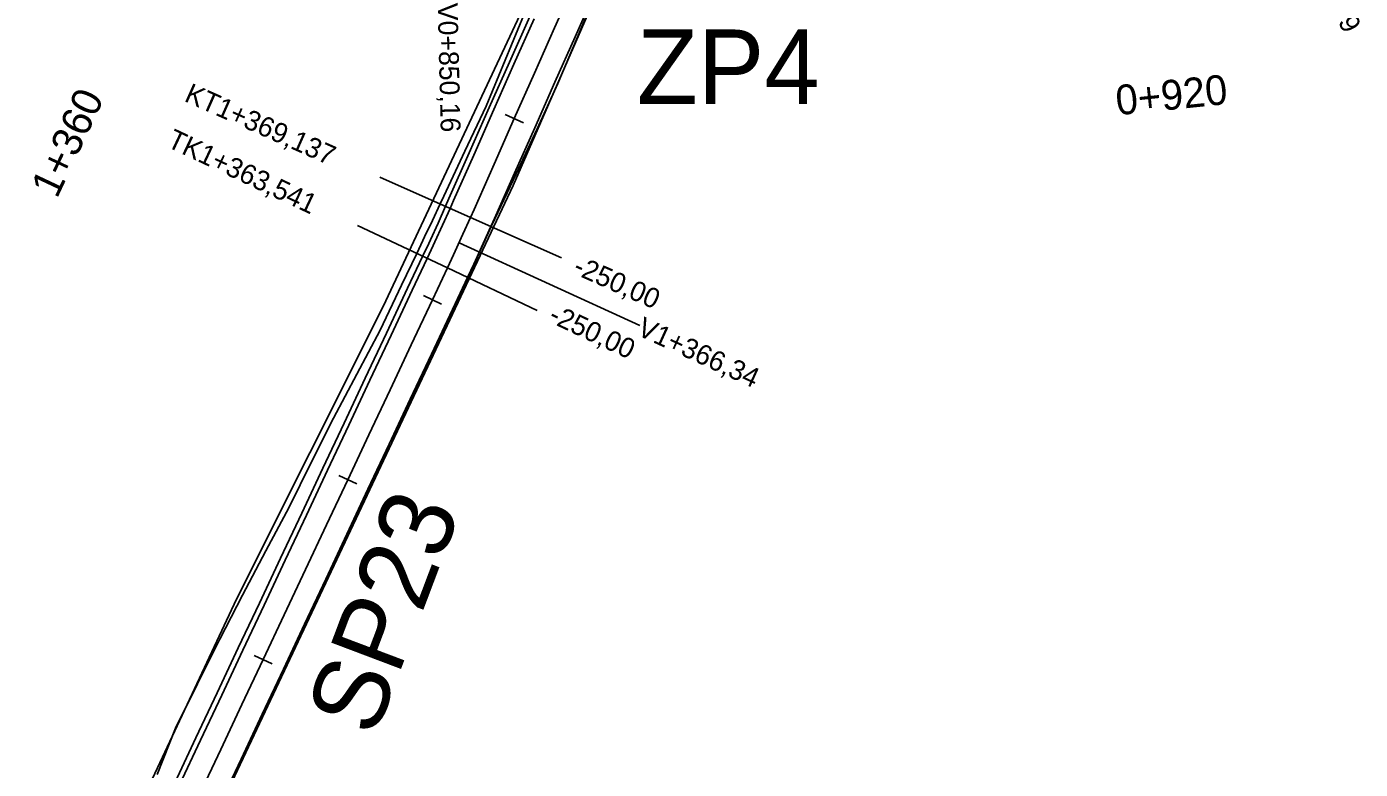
# Model space of a CAD drawing. Extents: x -636600 to -628587, y -1090963 to -1085869.
# Drawn here: x -634463.5 to -634329.3, y -1088794.7 to -1088720 of the extents above; entities that cross this region are included whole.
import ezdxf

# ---------------------------------------------------------------- set-up
doc = ezdxf.new("R2010")
doc.units = 0
for name, color, linetype in [('01_PARCELY_NÁVRH_PC', 7, 'Continuous'), ('03_PC_OBJEKTY_NÁVRH', 7, 'Continuous'), ('03_PC_OBJEKTY_STAV', 7, 'Continuous'), ('dno příkopu', 7, 'Continuous'), ('HEKTOMETRY20', 7, 'Continuous'), ('HL_BODY', 7, 'Continuous'), ('POLOMERY', 7, 'Continuous'), ('situace_osa', 7, 'Continuous'), ('situace_těleso', 7, 'Continuous'), ('situace_vozovka', 7, 'Continuous'), ('VRCHOLY', 7, 'Continuous')]:
    doc.layers.add(name, color=color, linetype=linetype)

msp = doc.modelspace()

# ---------------------------------------------------------------- linework, layer by layer
at = {"layer": '01_PARCELY_NÁVRH_PC'}
msp.add_lwpolyline([(-634531.58, -1088976), (-634531.31, -1088964.36), (-634529.21, -1088950.07), (-634522.39, -1088934.91), (-634474.76, -1088846.58), (-634442.4, -1088777.6), (-634427.63, -1088748.14), (-634413.61, -1088718.28), (-634407.62, -1088703.13), (-634409.95, -1088699.1), (-634393.32, -1088697.6), (-634397.19, -1088699.38), (-634399.98, -1088702.6), (-634414.55, -1088735.98), (-634471.45, -1088856.51), (-634517.44, -1088940.47), (-634523.69, -1088954.8), (-634525.64, -1088962.97), (-634525.96, -1088974.36), (-634523.65, -1088984.9)], dxfattribs=at)
at = {"layer": 'dno příkopu'}
msp.add_lwpolyline([(-634448.6, -1088796.07), (-634446.47, -1088791.55), (-634444.34, -1088787.02), (-634442.21, -1088782.5), (-634440.08, -1088777.98), (-634437.95, -1088773.45), (-634435.82, -1088768.93), (-634433.69, -1088764.41), (-634431.56, -1088759.88), (-634429.43, -1088755.36), (-634427.3, -1088750.83), (-634425.17, -1088746.31), (-634423.66, -1088743.11), (-634423.05, -1088741.8), (-634422.88, -1088741.44), (-634422.11, -1088739.76), (-634421.36, -1088738.07), (-634421.01, -1088737.29), (-634418.98, -1088732.71), (-634416.95, -1088728.14), (-634414.92, -1088723.57), (-634412.89, -1088719)], dxfattribs=at)
at = {"layer": 'HEKTOMETRY20'}
for points in [[(-634415.35, -1088728.85), (-634413.52, -1088729.67)], [(-634423.58, -1088747.06), (-634421.77, -1088747.91)], [(-634432.1, -1088765.15), (-634430.29, -1088766)], [(-634440.62, -1088783.25), (-634438.81, -1088784.1)]]:
    msp.add_lwpolyline(points, dxfattribs=at)
at = {"layer": 'HL_BODY'}
for points in [[(-634418.84, -1088739.19), (-634427.98, -1088735.13)], [(-634421.17, -1088744.28), (-634430.22, -1088740.02)]]:
    msp.add_lwpolyline(points, dxfattribs=at)
at = {"layer": 'POLOMERY'}
for points in [[(-634418.84, -1088739.19), (-634409.7, -1088743.25)], [(-634421.17, -1088744.28), (-634412.12, -1088748.54)]]:
    msp.add_lwpolyline(points, dxfattribs=at)
at = {"layer": 'situace_osa'}
msp.add_lwpolyline([(-634446.11, -1088797.24), (-634443.98, -1088792.72), (-634441.85, -1088788.2), (-634439.72, -1088783.67), (-634437.59, -1088779.15), (-634435.46, -1088774.62), (-634433.33, -1088770.1), (-634431.2, -1088765.58), (-634429.07, -1088761.05), (-634426.94, -1088756.53), (-634424.81, -1088752.01), (-634422.68, -1088747.48), (-634421.17, -1088744.28), (-634420.55, -1088742.96), (-634420.38, -1088742.59), (-634419.61, -1088740.89), (-634418.84, -1088739.19), (-634418.49, -1088738.4), (-634416.47, -1088733.83), (-634414.44, -1088729.26), (-634412.41, -1088724.69), (-634410.38, -1088720.12), (-634408.35, -1088715.55)], dxfattribs=at)
at = {"layer": 'situace_těleso'}
for points in [[(-634406.17, -1088716.52), (-634408.1, -1088721.13), (-634410.07, -1088725.73), (-634412.15, -1088730.28), (-634414.26, -1088734.81), (-634416.38, -1088739.34), (-634416.75, -1088740.12), (-634417.55, -1088741.82), (-634418.32, -1088743.54), (-634418.49, -1088743.91), (-634419.11, -1088745.25), (-634420.6, -1088748.46), (-634422.72, -1088752.99), (-634424.85, -1088757.51), (-634427.03, -1088762.01), (-634429.1, -1088766.57), (-634431.22, -1088771.09), (-634433.35, -1088775.62), (-634435.46, -1088780.15), (-634437.55, -1088784.69), (-634439.71, -1088789.2), (-634441.92, -1088793.69), (-634444.03, -1088798.22)], [(-634450.39, -1088795.23), (-634448.53, -1088790.57), (-634446.32, -1088786.09), (-634444.08, -1088781.62), (-634441.78, -1088777.18), (-634439.45, -1088772.74), (-634437.1, -1088768.33), (-634434.89, -1088763.84), (-634432.62, -1088759.38), (-634430.3, -1088754.95), (-634427.95, -1088750.53), (-634425.78, -1088746.02), (-634424.26, -1088742.82), (-634423.65, -1088741.52), (-634423.47, -1088741.16), (-634422.68, -1088739.5), (-634421.9, -1088737.84), (-634421.53, -1088737.05), (-634419.41, -1088732.52), (-634417.27, -1088728), (-634415.34, -1088723.39), (-634413.45, -1088718.76)]]:
    msp.add_lwpolyline(points, dxfattribs=at)
at = {"layer": 'situace_vozovka'}
for points in [[(-634444.07, -1088798.2), (-634441.94, -1088793.68), (-634439.81, -1088789.15), (-634437.68, -1088784.63), (-634435.55, -1088780.11), (-634433.42, -1088775.58), (-634431.29, -1088771.06), (-634429.16, -1088766.54), (-634427.03, -1088762.01), (-634424.9, -1088757.49), (-634422.77, -1088752.96), (-634420.64, -1088748.44), (-634419.14, -1088745.24), (-634418.51, -1088743.9), (-634418.34, -1088743.53), (-634417.56, -1088741.82), (-634416.79, -1088740.1), (-634416.44, -1088739.31), (-634414.41, -1088734.74), (-634412.38, -1088730.17), (-634410.35, -1088725.6), (-634408.32, -1088721.03), (-634406.3, -1088716.46)], [(-634448.14, -1088796.28), (-634446.01, -1088791.76), (-634443.88, -1088787.24), (-634441.75, -1088782.71), (-634439.62, -1088778.19), (-634437.49, -1088773.67), (-634435.36, -1088769.14), (-634433.23, -1088764.62), (-634431.1, -1088760.09), (-634428.97, -1088755.57), (-634426.84, -1088751.05), (-634424.71, -1088746.52), (-634423.21, -1088743.32), (-634422.59, -1088742.01), (-634422.43, -1088741.65), (-634421.66, -1088739.96), (-634420.9, -1088738.28), (-634420.55, -1088737.49), (-634418.52, -1088732.92), (-634416.49, -1088728.35), (-634414.47, -1088723.78), (-634412.44, -1088719.21)]]:
    msp.add_lwpolyline(points, dxfattribs=at)
at = {"layer": 'VRCHOLY'}
msp.add_lwpolyline([(-634419.98, -1088741.75), (-634401.79, -1088750.06)], dxfattribs=at)

# ---------------------------------------------------------------- texts
at = {"layer": '03_PC_OBJEKTY_NÁVRH'}
msp.add_text('SP23', height=7.5, rotation=69.3127, dxfattribs=at).set_placement((-634428.49, -1088791.64))
at = {"layer": '03_PC_OBJEKTY_STAV'}
msp.add_text('ZP4', height=7.5, dxfattribs=at).set_placement((-634402.1, -1088727.79))
at = {"layer": 'HEKTOMETRY20'}
for s, rotation, p in [('0+920', 5.8269, (-634353.76, -1088728.92)), ('1+360', 64.7879, (-634460.47, -1088737.38))]:
    msp.add_text(s, height=3, rotation=rotation, dxfattribs=at).set_placement(p)
at = {"layer": 'HL_BODY'}
for s, rotation, p in [('KT1+369,137', 336.0704, (-634447.75, -1088727.46)), ('TK1+363,541', 334.7879, (-634449.51, -1088732.04))]:
    msp.add_text(s, height=2, rotation=rotation, dxfattribs=at).set_placement(p)
at = {"layer": 'POLOMERY'}
for rotation, p in [(336.0704, (-634408.64, -1088744.78)), (334.7879, (-634411.1, -1088749.63))]:
    msp.add_text('-250,00', height=2, rotation=rotation, dxfattribs=at).set_placement(p)
at = {"layer": 'VRCHOLY'}
for s, rotation, p in [('V0+927,09', 296.9232, (-634336.8, -1088709.2)), ('V0+850,16', 271.4003, (-634422.15, -1088717.64)), ('V1+366,34', 335.4292, (-634402.21, -1088750.97))]:
    msp.add_text(s, height=2, rotation=rotation, dxfattribs=at).set_placement(p)

doc.saveas('drawing.dxf')
